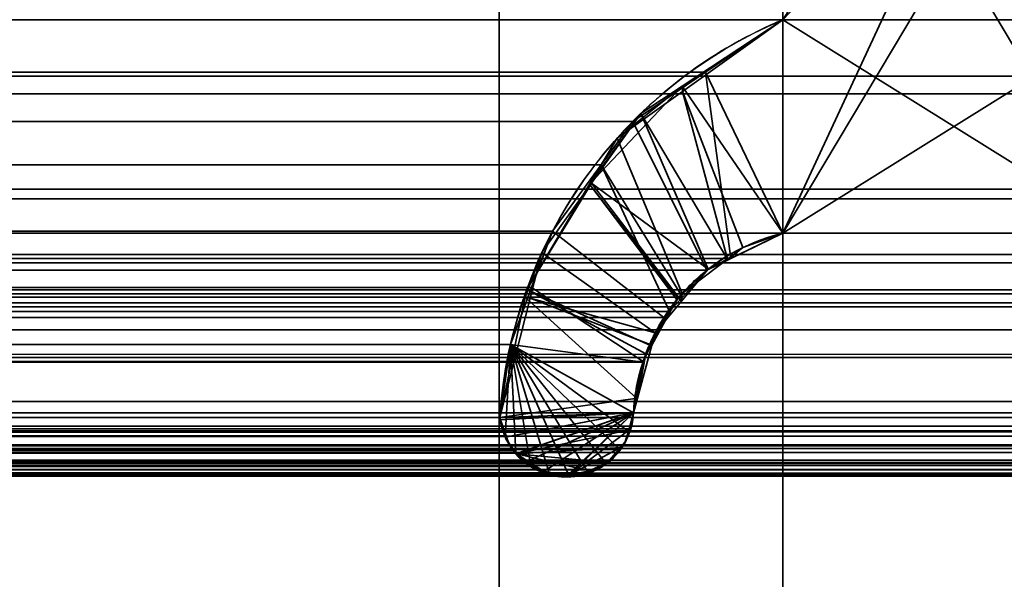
# Model space of a CAD drawing. Header units: millimetres. Extents: x -490 to 6690, y -115 to 152.
# Tile 954 of 1056: x 4956.91 to 4961.2, y 5.75 to 8.19. Entities that reach past the tile are written whole.
import ezdxf

# ---------------------------------------------------------------- set-up
doc = ezdxf.new("R2010")
doc.units = ezdxf.units.MM
doc.layers.add('152', color=253, linetype='Continuous')

# ---------------------------------------------------------------- blocks, each defined once
blk = doc.blocks.new('UG_SURFACE_004')
at = {"layer": '152', "color": 252, "linetype": 'Continuous', "lineweight": 35}
for points in [[(5144.0001, -6.2, 2202.5001), (5144.0001, 133.2, 2202.5001), (3855.9999, 133.2, 2202.5001), (3855.9999, -6.2, 2202.5001)], [(4006, -6.2, 2052.5), (4006, 133.2, 2052.5), (4994, 133.2, 2052.5), (4994, -6.2, 2052.5)]]:
    blk.add_3dface(points, dxfattribs=at)
blk = doc.blocks.new('UG_SURFACE_277')
at = {"layer": '152', "color": 254, "linetype": 'Continuous', "lineweight": 35}
for points in [[(4979.25, -10, 2032.7499), (4979.25, 136.75, 2032.7499), (4020.75, 136.75, 2032.7499), (4020.75, -10, 2032.7499)], [(4959.0001, 13, 2012.5), (4959.0001, 5, 2012.5), (4955.2498, 5, 2008.75), (4955.2498, 131.75, 2008.75)], [(4971.4999, 21, 2025.0001), (4971.4999, -8, 2025.0001), (4028.5001, -8, 2025.0001), (4028.5001, 21, 2025.0001)], [(4967, 5, 2020.4999), (4967, 21, 2020.4999), (4033, 21, 2020.4999), (4033, 5, 2020.4999)], [(4962.9998, 13, 2016.5), (4962.9998, 5, 2016.5), (4037.0002, 5, 2016.5), (4037.0002, 13, 2016.5)], [(4959.0001, 5, 2012.5), (4959.0001, 13, 2012.5), (4040.9999, 13, 2012.5), (4040.9999, 5, 2012.5)]]:
    blk.add_3dface(points, dxfattribs=at)
blk = doc.blocks.new('UG_SURFACE_280')
at = {"layer": '152', "color": 254, "linetype": 'Continuous', "lineweight": 35}
for points in [[(4955.2979, 132.0496, 2008.7976), (4955.2498, 131.75, 2008.75), (4955.2498, 5, 2008.75), (4967, 106, 2020.4999)], [(4959.0001, 13, -7.5), (4959.0001, 5, -7.5), (4955.2498, 5, -7.5), (4955.2498, 131.75, -7.5)], [(4959.0001, 13, 2012.5), (4967, 106, 2020.4999), (4955.2498, 5, 2008.75)], [(4955.2498, 5, 2008.75), (4959.0001, 5, 2012.5), (4959.0001, 13, 2012.5)], [(4959.0001, 5, -7.5), (4959.0001, 13, -7.5), (4959.0001, 13, 2012.5), (4959.0001, 5, 2012.5)]]:
    blk.add_3dface(points, dxfattribs=at)
blk = doc.blocks.new('UG_SURFACE_303')
at = {"layer": '152', "color": 14, "linetype": 'Continuous', "lineweight": 35}
for points in [[(4971.3001, -10, 2024.8001), (4971.3001, 19, 2024.8001), (4028.6999, 19, 2024.8001), (4028.6999, -10, 2024.8001)], [(4967.2499, 16.25, 2020.75), (4967.2499, -22, 2020.75), (4032.7501, -22, 2020.75), (4032.7501, 16.25, 2020.75)]]:
    blk.add_3dface(points, dxfattribs=at)
blk = doc.blocks.new('UG_SURFACE_304')
at = {"layer": '152', "color": 7, "linetype": 'Continuous', "lineweight": 35}
for points in [[(4032.7501, 16, 2020.75), (4032.7501, -22, 2020.75), (4967.2499, -22, 2020.75), (4967.2499, 16, 2020.75)], [(4967, 16, 2020.4999), (4967, -22, 2020.4999), (4033, -22, 2020.4999), (4033, 16, 2020.4999)]]:
    blk.add_3dface(points, dxfattribs=at)
blk = doc.blocks.new('UG_SURFACE_310')
at = {"layer": '152', "color": 253, "linetype": 'Continuous', "lineweight": 35}
for points in [[(4960.2351, 7.26, 2013.7351), (4961.8073, 10.6485, 2015.3072), (4961.7229, 9.7575, 2015.223)], [(4961.8073, 10.6485, 2015.3072), (4960.2351, 7.26, 2013.7351), (4960.2351, 8.1895, 2013.7351)], [(4960.2351, 7.26, 2013.7351), (4961.7229, 9.7575, 2015.223), (4961.7229, 8.1895, 2015.223)], [(4962.1496, 7.9443, 2015.6498), (4961.7229, 8.1895, 2015.223), (4038.2771, 8.1895, 2015.223), (4037.8504, 7.9443, 2015.6498)], [(4039.7649, 8.1895, 2013.7351), (4960.2351, 8.1895, 2013.7351), (4959.898, 7.961, 2013.3982), (4040.102, 7.961, 2013.3982)], [(4959.898, 7.961, 2013.3982), (4960.2351, 8.1895, 2013.7351), (4960.2351, 7.26, 2013.7351)], [(4961.7229, 8.1895, 2015.223), (4961.7229, 7.26, 2015.223), (4960.2351, 7.26, 2013.7351)], [(4037.8504, 7.9443, 2015.6498), (4037.7769, 7.8669, 2015.7232), (4962.2231, 7.8669, 2015.7232)], [(4037.8504, 7.9443, 2015.6498), (4962.2231, 7.8669, 2015.7232), (4962.1496, 7.9443, 2015.6498)], [(4040.4177, 7.7469, 2013.0823), (4040.102, 7.961, 2013.3982), (4959.898, 7.961, 2013.3982)], [(4040.4177, 7.7469, 2013.0823), (4959.898, 7.961, 2013.3982), (4959.5823, 7.7469, 2013.0823)], [(4960.0086, 7.1505, 2013.5088), (4959.9042, 7.1, 2013.4044), (4959.5823, 7.7469, 2013.0823), (4959.898, 7.961, 2013.3982)], [(4959.898, 7.961, 2013.3982), (4960.2351, 7.26, 2013.7351), (4960.0086, 7.1505, 2013.5088)], [(4962.6164, 7.452, 2016.1166), (4962.2231, 7.8669, 2015.7232), (4037.7769, 7.8669, 2015.7232), (4037.3836, 7.452, 2016.1166)], [(4959.5823, 7.7469, 2013.0823), (4040.556, 7.5583, 2012.9442), (4040.4177, 7.7469, 2013.0823)], [(4959.5823, 7.7469, 2013.0823), (4959.444, 7.5583, 2012.9442), (4040.556, 7.5583, 2012.9442)], [(4959.444, 7.5583, 2012.9442), (4959.5823, 7.7469, 2013.0823), (4959.9042, 7.1, 2013.4044), (4959.7979, 6.9822, 2013.2978)], [(4040.7672, 7.2694, 2012.7327), (4040.556, 7.5583, 2012.9442), (4959.444, 7.5583, 2012.9442)], [(4040.7672, 7.2694, 2012.7327), (4959.444, 7.5583, 2012.9442), (4959.2328, 7.2694, 2012.7327)], [(4959.7421, 6.9203, 2013.242), (4959.7173, 6.893, 2013.2172), (4959.2328, 7.2694, 2012.7327), (4959.444, 7.5583, 2012.9442)], [(4959.7979, 6.9822, 2013.2978), (4959.7421, 6.9203, 2013.242), (4959.444, 7.5583, 2012.9442)], [(4962.8444, 6.9969, 2016.3445), (4962.6374, 7.4104, 2016.1374), (4037.3626, 7.4104, 2016.1374), (4037.1556, 6.9969, 2016.3445)], [(4037.3836, 7.452, 2016.1166), (4037.3626, 7.4104, 2016.1374), (4962.6374, 7.4104, 2016.1374)], [(4037.3836, 7.452, 2016.1166), (4962.6374, 7.4104, 2016.1374), (4962.6164, 7.452, 2016.1166)], [(4038.2771, 7.26, 2015.223), (4961.7229, 7.26, 2015.223), (4961.9317, 7.1672, 2015.4314), (4038.0683, 7.1672, 2015.4314)], [(4038.2771, 7.26, 2015.223), (4038.2771, 5.4905, 2015.223), (4961.7229, 5.4905, 2015.223), (4961.7229, 7.26, 2015.223)], [(4039.9914, 7.1505, 2013.5088), (4960.0086, 7.1505, 2013.5088), (4960.2351, 7.26, 2013.7351), (4039.7649, 7.26, 2013.7351)], [(4039.7649, 5.4905, 2013.7351), (4039.7649, 7.26, 2013.7351), (4960.2351, 7.26, 2013.7351), (4960.2351, 5.4905, 2013.7351)], [(4959.2328, 7.2694, 2012.7327), (4040.8583, 7.0235, 2012.6417), (4040.7672, 7.2694, 2012.7327)], [(4959.2328, 7.2694, 2012.7327), (4959.1417, 7.0235, 2012.6417), (4040.8583, 7.0235, 2012.6417)], [(4959.7173, 6.893, 2013.2172), (4959.6267, 6.702, 2013.1264), (4959.1417, 7.0235, 2012.6417), (4959.2328, 7.2694, 2012.7327)], [(4961.7229, 7.26, 2015.223), (4961.7229, 5.4905, 2015.223), (4960.2351, 5.4905, 2013.7351), (4960.2351, 7.26, 2013.7351)], [(4037.9891, 7.132, 2015.5108), (4038.0683, 7.1672, 2015.4314), (4961.9317, 7.1672, 2015.4314), (4962.0109, 7.132, 2015.5108)], [(4962.0109, 7.132, 2015.5108), (4037.8685, 7.0145, 2015.6317), (4037.9891, 7.132, 2015.5108)], [(4962.0109, 7.132, 2015.5108), (4962.1315, 7.0145, 2015.6317), (4037.8685, 7.0145, 2015.6317)], [(4959.9042, 7.1, 2013.4044), (4039.9914, 7.1505, 2013.5088), (4040.0958, 7.1, 2013.4044)], [(4959.9042, 7.1, 2013.4044), (4960.0086, 7.1505, 2013.5088), (4039.9914, 7.1505, 2013.5088)], [(4040.0958, 7.1, 2013.4044), (4959.7979, 6.9822, 2013.2978), (4959.9042, 7.1, 2013.4044)], [(4040.0958, 7.1, 2013.4044), (4040.2021, 6.9822, 2013.2978), (4959.7979, 6.9822, 2013.2978)], [(4037.1237, 6.8399, 2016.3765), (4962.8763, 6.8399, 2016.3765), (4962.8444, 6.9969, 2016.3445)], [(4037.1556, 6.9969, 2016.3445), (4037.1237, 6.8399, 2016.3765), (4962.8444, 6.9969, 2016.3445)], [(4037.8685, 7.0145, 2015.6317), (4962.1315, 7.0145, 2015.6317), (4962.1911, 6.9567, 2015.6913), (4037.8089, 6.9567, 2015.6913)], [(4040.2579, 6.9203, 2013.242), (4959.7421, 6.9203, 2013.242), (4959.7979, 6.9822, 2013.2978), (4040.2021, 6.9822, 2013.2978)], [(4040.9503, 6.7755, 2012.5499), (4040.8583, 7.0235, 2012.6417), (4959.1417, 7.0235, 2012.6417)], [(4040.9503, 6.7755, 2012.5499), (4959.1417, 7.0235, 2012.6417), (4959.0497, 6.7755, 2012.5499)], [(4959.0497, 6.7755, 2012.5499), (4959.1417, 7.0235, 2012.6417), (4959.6267, 6.702, 2013.1264), (4959.6262, 6.6996, 2013.1259)], [(4037.6792, 6.7324, 2015.821), (4037.7908, 6.9393, 2015.7092), (4962.3241, 6.7195, 2015.8241)], [(4037.7908, 6.9393, 2015.7092), (4037.8089, 6.9567, 2015.6913), (4962.1911, 6.9567, 2015.6913), (4962.2092, 6.9393, 2015.7092)], [(4037.7908, 6.9393, 2015.7092), (4962.2092, 6.9393, 2015.7092), (4962.3208, 6.7324, 2015.821)], [(4962.3208, 6.7324, 2015.821), (4962.3241, 6.7195, 2015.8241), (4037.7908, 6.9393, 2015.7092)], [(4040.2579, 6.9203, 2013.242), (4959.6267, 6.702, 2013.1264), (4959.7173, 6.893, 2013.2172)], [(4959.6267, 6.702, 2013.1264), (4040.2579, 6.9203, 2013.242), (4040.2827, 6.893, 2013.2172)], [(4959.7173, 6.893, 2013.2172), (4959.7421, 6.9203, 2013.242), (4040.2579, 6.9203, 2013.242)], [(4040.2827, 6.893, 2013.2172), (4959.6262, 6.6996, 2013.1259), (4959.6267, 6.702, 2013.1264)], [(4040.2827, 6.893, 2013.2172), (4040.3733, 6.702, 2013.1264), (4959.6262, 6.6996, 2013.1259)], [(4037.0455, 6.458, 2016.4545), (4962.9545, 6.458, 2016.4545), (4962.8763, 6.8399, 2016.3765), (4037.1237, 6.8399, 2016.3765)], [(4959.0497, 6.7755, 2012.5499), (4040.9966, 6.458, 2012.5036), (4040.9503, 6.7755, 2012.5499)], [(4959.0497, 6.7755, 2012.5499), (4959.0034, 6.458, 2012.5036), (4040.9966, 6.458, 2012.5036)], [(4959.0268, 6.375, 2012.5268), (4959.024, 6.3793, 2012.5241), (4959.0034, 6.458, 2012.5036), (4959.0497, 6.7755, 2012.5499)], [(4959.0497, 6.7755, 2012.5499), (4959.0731, 6.3039, 2012.5732), (4959.0616, 6.3147, 2012.5616), (4959.0268, 6.375, 2012.5268)], [(4959.0497, 6.7755, 2012.5499), (4959.2185, 6.2159, 2012.7184), (4959.1384, 6.245, 2012.6381)], [(4959.0497, 6.7755, 2012.5499), (4959.465, 6.2595, 2012.965), (4959.3883, 6.2177, 2012.8884)], [(4959.1384, 6.245, 2012.6381), (4959.137, 6.2455, 2012.6369), (4959.0731, 6.3039, 2012.5732), (4959.0497, 6.7755, 2012.5499)], [(4959.3883, 6.2177, 2012.8884), (4959.3797, 6.213, 2012.8798), (4959.3034, 6.2065, 2012.8033), (4959.0497, 6.7755, 2012.5499)], [(4959.3034, 6.2065, 2012.8033), (4959.2552, 6.2025, 2012.7554), (4959.2185, 6.2159, 2012.7184), (4959.0497, 6.7755, 2012.5499)], [(4959.0497, 6.7755, 2012.5499), (4959.5261, 6.3198, 2013.026), (4959.4817, 6.2686, 2012.9817), (4959.465, 6.2595, 2012.965)], [(4959.0497, 6.7755, 2012.5499), (4959.5852, 6.478, 2013.0851), (4959.5733, 6.4089, 2013.0734), (4959.5671, 6.3946, 2013.067)], [(4959.5671, 6.3946, 2013.067), (4959.5413, 6.3376, 2013.0413), (4959.5261, 6.3198, 2013.026), (4959.0497, 6.7755, 2012.5499)], [(4959.6262, 6.6996, 2013.1259), (4959.5852, 6.478, 2013.0851), (4959.0497, 6.7755, 2012.5499)], [(4962.3241, 6.7195, 2015.8241), (4037.6759, 6.7195, 2015.8241), (4037.6792, 6.7324, 2015.821)], [(4037.631, 6.5288, 2015.8691), (4037.6759, 6.7195, 2015.8241), (4962.3241, 6.7195, 2015.8241), (4962.369, 6.5286, 2015.8691)], [(4040.3733, 6.702, 2013.1264), (4040.3738, 6.6996, 2013.1259), (4959.6262, 6.6996, 2013.1259)], [(4040.4148, 6.478, 2013.0851), (4959.5852, 6.478, 2013.0851), (4959.6262, 6.6996, 2013.1259), (4040.3738, 6.6996, 2013.1259)], [(4962.3733, 6.478, 2015.8732), (4037.6267, 6.478, 2015.8732), (4037.631, 6.5288, 2015.8691)], [(4962.369, 6.5286, 2015.8691), (4962.3733, 6.478, 2015.8732), (4037.631, 6.5288, 2015.8691)], [(4962.3733, 6.478, 2015.8732), (4962.3837, 6.4201, 2015.8837), (4037.6163, 6.4201, 2015.8837), (4037.6267, 6.478, 2015.8732)], [(4959.5852, 6.478, 2013.0851), (4040.4148, 6.478, 2013.0851), (4040.4267, 6.4089, 2013.0734)], [(4959.5733, 6.4089, 2013.0734), (4959.5852, 6.478, 2013.0851), (4040.4267, 6.4089, 2013.0734)], [(4962.9545, 6.458, 2016.4545), (4037.0455, 6.458, 2016.4545), (4037.0598, 6.3956, 2016.4402)], [(4962.9402, 6.3956, 2016.4402), (4962.9545, 6.458, 2016.4545), (4037.0598, 6.3956, 2016.4402)], [(4040.976, 6.3793, 2012.5241), (4959.0034, 6.458, 2012.5036), (4959.024, 6.3793, 2012.5241)], [(4040.976, 6.3793, 2012.5241), (4040.9966, 6.458, 2012.5036), (4959.0034, 6.458, 2012.5036)], [(4037.0598, 6.3956, 2016.4402), (4037.0688, 6.3777, 2016.4311), (4962.9312, 6.3777, 2016.4311), (4962.9402, 6.3956, 2016.4402)], [(4962.3876, 6.4006, 2015.8873), (4037.5838, 6.3397, 2015.9163), (4037.6124, 6.4006, 2015.8873)], [(4962.3876, 6.4006, 2015.8873), (4962.4162, 6.3397, 2015.9163), (4037.5838, 6.3397, 2015.9163)], [(4037.6124, 6.4006, 2015.8873), (4962.3837, 6.4201, 2015.8837), (4962.3876, 6.4006, 2015.8873)], [(4037.6124, 6.4006, 2015.8873), (4037.6163, 6.4201, 2015.8837), (4962.3837, 6.4201, 2015.8837)], [(4040.4267, 6.4089, 2013.0734), (4040.4329, 6.3946, 2013.067), (4959.5671, 6.3946, 2013.067), (4959.5733, 6.4089, 2013.0734)], [(4959.5413, 6.3376, 2013.0413), (4040.4329, 6.3946, 2013.067), (4040.4587, 6.3376, 2013.0413)], [(4959.5413, 6.3376, 2013.0413), (4959.5671, 6.3946, 2013.067), (4040.4329, 6.3946, 2013.067)], [(4962.9312, 6.3777, 2016.4311), (4037.0688, 6.3777, 2016.4311), (4037.0965, 6.3239, 2016.4034)], [(4962.9035, 6.3239, 2016.4034), (4962.9312, 6.3777, 2016.4311), (4037.0965, 6.3239, 2016.4034)], [(4037.5814, 6.3346, 2015.9187), (4962.4162, 6.3397, 2015.9163), (4962.4186, 6.3346, 2015.9187)], [(4037.5814, 6.3346, 2015.9187), (4037.5838, 6.3397, 2015.9163), (4962.4162, 6.3397, 2015.9163)], [(4040.9384, 6.3147, 2012.5616), (4959.0268, 6.375, 2012.5268), (4959.0616, 6.3147, 2012.5616)], [(4040.9384, 6.3147, 2012.5616), (4040.9732, 6.375, 2012.5268), (4959.0268, 6.375, 2012.5268)], [(4959.024, 6.3793, 2012.5241), (4040.9732, 6.375, 2012.5268), (4040.976, 6.3793, 2012.5241)], [(4959.024, 6.3793, 2012.5241), (4959.0268, 6.375, 2012.5268), (4040.9732, 6.375, 2012.5268)], [(4037.0965, 6.3239, 2016.4034), (4037.1137, 6.3063, 2016.3863), (4962.8863, 6.3063, 2016.3863), (4962.9035, 6.3239, 2016.4034)], [(4962.8386, 6.2575, 2016.3386), (4037.1137, 6.3063, 2016.3863), (4037.1614, 6.2575, 2016.3386)], [(4962.8386, 6.2575, 2016.3386), (4962.8863, 6.3063, 2016.3863), (4037.1137, 6.3063, 2016.3863)], [(4962.4186, 6.3346, 2015.9187), (4037.5257, 6.2733, 2015.974), (4037.5814, 6.3346, 2015.9187)], [(4962.4186, 6.3346, 2015.9187), (4962.4743, 6.2733, 2015.974), (4037.5257, 6.2733, 2015.974)], [(4040.4587, 6.3376, 2013.0413), (4040.4739, 6.3198, 2013.026), (4959.5261, 6.3198, 2013.026), (4959.5413, 6.3376, 2013.0413)], [(4959.4817, 6.2686, 2012.9817), (4040.4739, 6.3198, 2013.026), (4040.5183, 6.2686, 2012.9817)], [(4959.4817, 6.2686, 2012.9817), (4959.5261, 6.3198, 2013.026), (4040.4739, 6.3198, 2013.026)], [(4040.863, 6.2455, 2012.6369), (4959.0731, 6.3039, 2012.5732), (4959.137, 6.2455, 2012.6369)], [(4040.863, 6.2455, 2012.6369), (4040.9269, 6.3039, 2012.5732), (4959.0731, 6.3039, 2012.5732)], [(4959.0616, 6.3147, 2012.5616), (4040.9269, 6.3039, 2012.5732), (4040.9384, 6.3147, 2012.5616)], [(4959.0616, 6.3147, 2012.5616), (4959.0731, 6.3039, 2012.5732), (4040.9269, 6.3039, 2012.5732)], [(4037.1614, 6.2575, 2016.3386), (4037.1809, 6.2495, 2016.3193), (4962.8191, 6.2495, 2016.3193), (4962.8386, 6.2575, 2016.3386)], [(4962.4834, 6.263, 2015.9833), (4037.4532, 6.2314, 2016.0468), (4037.5166, 6.263, 2015.9833)], [(4962.4834, 6.263, 2015.9833), (4962.5468, 6.2314, 2016.0468), (4037.4532, 6.2314, 2016.0468)], [(4037.5166, 6.263, 2015.9833), (4962.4743, 6.2733, 2015.974), (4962.4834, 6.263, 2015.9833)], [(4037.5166, 6.263, 2015.9833), (4037.5257, 6.2733, 2015.974), (4962.4743, 6.2733, 2015.974)], [(4040.5183, 6.2686, 2012.9817), (4040.535, 6.2595, 2012.965), (4959.465, 6.2595, 2012.965), (4959.4817, 6.2686, 2012.9817)], [(4040.6117, 6.2177, 2012.8884), (4959.3883, 6.2177, 2012.8884), (4959.465, 6.2595, 2012.965), (4040.535, 6.2595, 2012.965)], [(4037.262, 6.2158, 2016.238), (4962.738, 6.2158, 2016.238), (4962.8191, 6.2495, 2016.3193), (4037.1809, 6.2495, 2016.3193)], [(4962.707, 6.203, 2016.207), (4037.262, 6.2158, 2016.238), (4037.293, 6.203, 2016.207)], [(4962.707, 6.203, 2016.207), (4962.738, 6.2158, 2016.238), (4037.262, 6.2158, 2016.238)], [(4037.4093, 6.2095, 2016.0904), (4962.5468, 6.2314, 2016.0468), (4962.5907, 6.2095, 2016.0904)], [(4037.4093, 6.2095, 2016.0904), (4037.4532, 6.2314, 2016.0468), (4962.5468, 6.2314, 2016.0468)], [(4959.3883, 6.2177, 2012.8884), (4040.6117, 6.2177, 2012.8884), (4040.6203, 6.213, 2012.8798)], [(4959.3797, 6.213, 2012.8798), (4959.3883, 6.2177, 2012.8884), (4040.6203, 6.213, 2012.8798)], [(4040.6203, 6.213, 2012.8798), (4040.6966, 6.2065, 2012.8033), (4959.3034, 6.2065, 2012.8033), (4959.3797, 6.213, 2012.8798)], [(4040.7448, 6.2025, 2012.7554), (4959.2185, 6.2159, 2012.7184), (4959.2552, 6.2025, 2012.7554)], [(4040.7448, 6.2025, 2012.7554), (4040.7815, 6.2159, 2012.7184), (4959.2185, 6.2159, 2012.7184)], [(4040.8616, 6.245, 2012.6381), (4959.1384, 6.245, 2012.6381), (4959.2185, 6.2159, 2012.7184), (4040.7815, 6.2159, 2012.7184)], [(4959.137, 6.2455, 2012.6369), (4040.8616, 6.245, 2012.6381), (4040.863, 6.2455, 2012.6369)], [(4959.137, 6.2455, 2012.6369), (4959.1384, 6.245, 2012.6381), (4040.8616, 6.245, 2012.6381)], [(4037.293, 6.203, 2016.207), (4037.3445, 6.2059, 2016.1555), (4962.6555, 6.2059, 2016.1555), (4962.707, 6.203, 2016.207)], [(4037.3631, 6.2069, 2016.1369), (4962.6369, 6.2069, 2016.1369), (4962.6555, 6.2059, 2016.1555), (4037.3445, 6.2059, 2016.1555)], [(4962.5907, 6.2095, 2016.0904), (4037.3631, 6.2069, 2016.1369), (4037.4093, 6.2095, 2016.0904)], [(4962.5907, 6.2095, 2016.0904), (4962.6369, 6.2069, 2016.1369), (4037.3631, 6.2069, 2016.1369)], [(4959.2552, 6.2025, 2012.7554), (4040.6966, 6.2065, 2012.8033), (4040.7448, 6.2025, 2012.7554)], [(4959.2552, 6.2025, 2012.7554), (4959.3034, 6.2065, 2012.8033), (4040.6966, 6.2065, 2012.8033)]]:
    blk.add_3dface(points, dxfattribs=at)
blk = doc.blocks.new('UG_SURFACE_311')
at = {"layer": '152', "color": 253, "linetype": 'Continuous', "lineweight": 35}
for points in [[(4961.7229, 7.26, 2015.223), (4960.1517, 10.6485, 2013.6516), (4960.2351, 9.7575, 2013.7351)], [(4960.1517, 10.6485, 2013.6516), (4961.7229, 7.26, 2015.223), (4961.7229, 8.1895, 2015.223)], [(4960.2351, 7.26, -7.5), (4961.7229, 9.7575, -7.5), (4961.7229, 8.1895, -7.5)], [(4961.7229, 9.7575, -7.5), (4960.2351, 7.26, -7.5), (4960.2351, 8.1895, -7.5)], [(4961.7229, 7.26, 2015.223), (4960.2351, 9.7575, 2013.7351), (4960.2351, 8.1895, 2013.7351)], [(4960.2351, 8.1895, -7.5), (4959.7964, 7.8997, -7.5), (4959.7974, 7.8767, 2013.2976)], [(4959.7964, 7.8997, -7.5), (4960.2351, 8.1895, -7.5), (4960.2351, 7.26, -7.5)], [(4959.7974, 7.8767, 2013.2976), (4960.2351, 8.1895, 2013.7351), (4960.2351, 8.1895, -7.5)], [(4960.0611, 7.1982, 2013.561), (4960.2351, 7.26, 2013.7351), (4960.2351, 8.1895, 2013.7351), (4959.7974, 7.8767, 2013.2976)], [(4960.2351, 7.26, -7.5), (4961.7229, 8.1895, -7.5), (4961.7229, 7.26, -7.5)], [(4960.2351, 8.1895, 2013.7351), (4960.2351, 7.26, 2013.7351), (4961.7229, 7.26, 2015.223)], [(4959.7964, 7.8997, -7.5), (4959.6167, 7.7807, -7.5), (4959.394, 7.474, 2012.8942)], [(4959.394, 7.474, 2012.8942), (4959.5132, 7.6735, 2013.0134), (4959.7964, 7.8997, -7.5)], [(4959.5132, 7.6735, 2013.0134), (4959.7974, 7.8767, 2013.2976), (4959.7964, 7.8997, -7.5)], [(4959.6167, 7.7807, -7.5), (4959.7964, 7.8997, -7.5), (4960.2351, 7.26, -7.5), (4959.9953, 7.1452, -7.5)], [(4959.7974, 7.8767, 2013.2976), (4959.5132, 7.6735, 2013.0134), (4959.796, 6.9974, 2013.2959), (4959.9934, 7.1469, 2013.4933)], [(4959.9934, 7.1469, 2013.4933), (4960.0611, 7.1982, 2013.561), (4959.7974, 7.8767, 2013.2976)], [(4959.6167, 7.7807, -7.5), (4959.4016, 7.4786, -7.5), (4959.394, 7.474, 2012.8942)], [(4959.4016, 7.4786, -7.5), (4959.6167, 7.7807, -7.5), (4959.9094, 7.1041, -7.5)], [(4959.9953, 7.1452, -7.5), (4959.9094, 7.1041, -7.5), (4959.6167, 7.7807, -7.5)], [(4959.7793, 6.9777, 2013.2792), (4959.796, 6.9974, 2013.2959), (4959.5132, 7.6735, 2013.0134), (4959.394, 7.474, 2012.8942)], [(4959.1203, 7.0159, 2012.6204), (4959.4016, 7.4786, -7.5), (4959.1866, 7.1765, -7.5)], [(4959.1203, 7.0159, 2012.6204), (4959.394, 7.474, 2012.8942), (4959.4016, 7.4786, -7.5)], [(4959.6591, 6.7715, 2013.159), (4959.7735, 6.9712, 2013.2737), (4959.394, 7.474, 2012.8942), (4959.1203, 7.0159, 2012.6204)], [(4959.794, 6.9653, -7.5), (4959.6786, 6.8265, -7.5), (4959.1866, 7.1765, -7.5), (4959.4016, 7.4786, -7.5)], [(4959.394, 7.474, 2012.8942), (4959.7735, 6.9712, 2013.2737), (4959.7793, 6.9777, 2013.2792)], [(4959.4016, 7.4786, -7.5), (4959.9094, 7.1041, -7.5), (4959.794, 6.9653, -7.5)], [(4960.0611, 7.1982, 2013.561), (4959.9953, 7.1452, -7.5), (4960.2351, 7.26, -7.5)], [(4960.2351, 7.26, -7.5), (4960.2351, 7.26, 2013.7351), (4960.0611, 7.1982, 2013.561)], [(4960.2351, 5.4905, 2013.7351), (4960.2351, 7.26, 2013.7351), (4960.2351, 7.26, -7.5), (4960.2351, 5.4905, -7.5)], [(4961.7229, 7.26, -7.5), (4961.7229, 5.4905, -7.5), (4960.2351, 5.4905, -7.5), (4960.2351, 7.26, -7.5)], [(4960.2351, 7.26, 2013.7351), (4960.2351, 5.4905, 2013.7351), (4961.7229, 5.4905, 2015.223), (4961.7229, 7.26, 2015.223)], [(4960.0611, 7.1982, 2013.561), (4959.9934, 7.1469, 2013.4933), (4959.9953, 7.1452, -7.5)], [(4959.1866, 7.1765, -7.5), (4959.136, 6.9773, -7.5), (4959.1136, 6.9823, 2012.6135)], [(4959.1136, 6.9823, 2012.6135), (4959.1203, 7.0159, 2012.6204), (4959.1866, 7.1765, -7.5)], [(4959.136, 6.9773, -7.5), (4959.1866, 7.1765, -7.5), (4959.6786, 6.8265, -7.5)], [(4959.9094, 7.1041, -7.5), (4959.9934, 7.1469, 2013.4933), (4959.796, 6.9974, 2013.2959)], [(4959.9094, 7.1041, -7.5), (4959.9953, 7.1452, -7.5), (4959.9934, 7.1469, 2013.4933)], [(4959.796, 6.9974, 2013.2959), (4959.794, 6.9653, -7.5), (4959.9094, 7.1041, -7.5)], [(4959.0034, 6.458, 2012.5036), (4959.1136, 6.9823, 2012.6135), (4959.136, 6.9773, -7.5)], [(4959.1136, 6.9823, 2012.6135), (4959.0034, 6.458, 2012.5036), (4959.5852, 6.478, 2013.0851), (4959.5985, 6.5423, 2013.0985)], [(4959.5985, 6.5423, 2013.0985), (4959.6381, 6.7356, 2013.1383), (4959.1203, 7.0159, 2012.6204), (4959.1136, 6.9823, 2012.6135)], [(4959.1203, 7.0159, 2012.6204), (4959.6381, 6.7356, 2013.1383), (4959.6591, 6.7715, 2013.159)], [(4959.796, 6.9974, 2013.2959), (4959.7793, 6.9777, 2013.2792), (4959.794, 6.9653, -7.5)], [(4959.136, 6.9773, -7.5), (4959.0034, 6.458, -7.5), (4959.0034, 6.458, 2012.5036)], [(4959.6648, 6.7736, -7.5), (4959.6024, 6.5423, -7.5), (4959.0034, 6.458, -7.5), (4959.136, 6.9773, -7.5)], [(4959.136, 6.9773, -7.5), (4959.6786, 6.8265, -7.5), (4959.6648, 6.7736, -7.5)], [(4959.7735, 6.9712, 2013.2737), (4959.6591, 6.7715, 2013.159), (4959.6648, 6.7736, -7.5)], [(4959.7735, 6.9712, 2013.2737), (4959.6648, 6.7736, -7.5), (4959.6786, 6.8265, -7.5)], [(4959.6786, 6.8265, -7.5), (4959.7793, 6.9777, 2013.2792), (4959.7735, 6.9712, 2013.2737)], [(4959.6786, 6.8265, -7.5), (4959.794, 6.9653, -7.5), (4959.7793, 6.9777, 2013.2792)], [(4959.6381, 6.7356, 2013.1383), (4959.6024, 6.5423, -7.5), (4959.6648, 6.7736, -7.5)], [(4959.6648, 6.7736, -7.5), (4959.6591, 6.7715, 2013.159), (4959.6381, 6.7356, 2013.1383)], [(4959.6381, 6.7356, 2013.1383), (4959.5985, 6.5423, 2013.0985), (4959.6024, 6.5423, -7.5)], [(4959.6024, 6.5423, -7.5), (4959.5852, 6.478, -7.5), (4959.0034, 6.458, -7.5)], [(4959.6024, 6.5423, -7.5), (4959.5985, 6.5423, 2013.0985), (4959.5852, 6.478, 2013.0851)], [(4959.5852, 6.478, 2013.0851), (4959.5852, 6.478, -7.5), (4959.6024, 6.5423, -7.5)], [(4959.0068, 6.4485, -7.5), (4959.0034, 6.458, -7.5), (4959.5852, 6.478, -7.5)], [(4959.5852, 6.478, 2013.0851), (4959.0034, 6.458, 2012.5036), (4959.0063, 6.4486, 2012.5062), (4959.0278, 6.3727, 2012.5277)], [(4959.5852, 6.478, -7.5), (4959.0321, 6.3741, -7.5), (4959.0068, 6.4485, -7.5)], [(4959.5852, 6.478, 2013.0851), (4959.0278, 6.3727, 2012.5277), (4959.0287, 6.3687, 2012.5289), (4959.0764, 6.2998, 2012.5763)], [(4959.0797, 6.3025, -7.5), (4959.0435, 6.3414, -7.5), (4959.0321, 6.3741, -7.5), (4959.5852, 6.478, -7.5)], [(4959.5685, 6.4041, 2013.0687), (4959.579, 6.4306, 2013.0789), (4959.5852, 6.478, 2013.0851), (4959.0764, 6.2998, 2012.5763)], [(4959.1155, 6.2644, -7.5), (4959.0797, 6.3025, -7.5), (4959.5852, 6.478, -7.5)], [(4959.1951, 6.2239, -7.5), (4959.1279, 6.2516, -7.5), (4959.1155, 6.2644, -7.5), (4959.5852, 6.478, -7.5)], [(4959.5852, 6.478, -7.5), (4959.2962, 6.2064, -7.5), (4959.2419, 6.2046, -7.5), (4959.1951, 6.2239, -7.5)], [(4959.5852, 6.478, -7.5), (4959.3058, 6.2068, -7.5), (4959.2962, 6.2064, -7.5)], [(4959.3058, 6.2068, -7.5), (4959.5852, 6.478, -7.5), (4959.5652, 6.4036, -7.5)], [(4959.5685, 6.4041, 2013.0687), (4959.5652, 6.4036, -7.5), (4959.5852, 6.478, -7.5)], [(4959.5852, 6.478, -7.5), (4959.579, 6.4306, 2013.0789), (4959.5685, 6.4041, 2013.0687)], [(4959.5852, 6.478, -7.5), (4959.5852, 6.478, 2013.0851), (4959.579, 6.4306, 2013.0789)], [(4959.0068, 6.4485, -7.5), (4959.0063, 6.4486, 2012.5062), (4959.0034, 6.458, 2012.5036)], [(4959.0034, 6.458, 2012.5036), (4959.0034, 6.458, -7.5), (4959.0068, 6.4485, -7.5)], [(4959.0321, 6.3741, -7.5), (4959.0278, 6.3727, 2012.5277), (4959.0063, 6.4486, 2012.5062)], [(4959.0063, 6.4486, 2012.5062), (4959.0068, 6.4485, -7.5), (4959.0321, 6.3741, -7.5)], [(4959.0764, 6.2998, 2012.5763), (4959.5304, 6.3279, 2013.0303), (4959.5451, 6.3436, 2013.0451), (4959.5685, 6.4041, 2013.0687)], [(4959.3058, 6.2068, -7.5), (4959.5652, 6.4036, -7.5), (4959.5532, 6.3589, -7.5), (4959.528, 6.3278, -7.5)], [(4959.5652, 6.4036, -7.5), (4959.5685, 6.4041, 2013.0687), (4959.5451, 6.3436, 2013.0451)], [(4959.5451, 6.3436, 2013.0451), (4959.5532, 6.3589, -7.5), (4959.5652, 6.4036, -7.5)], [(4959.0287, 6.3687, 2012.5289), (4959.0278, 6.3727, 2012.5277), (4959.0321, 6.3741, -7.5)], [(4959.0287, 6.3687, 2012.5289), (4959.0321, 6.3741, -7.5), (4959.0435, 6.3414, -7.5)], [(4959.0435, 6.3414, -7.5), (4959.0764, 6.2998, 2012.5763), (4959.0287, 6.3687, 2012.5289)], [(4959.0435, 6.3414, -7.5), (4959.0797, 6.3025, -7.5), (4959.0764, 6.2998, 2012.5763)], [(4959.5304, 6.3279, 2013.0303), (4959.528, 6.3278, -7.5), (4959.5532, 6.3589, -7.5)], [(4959.5532, 6.3589, -7.5), (4959.5451, 6.3436, 2013.0451), (4959.5304, 6.3279, 2013.0303)], [(4959.4698, 6.263, 2012.97), (4959.5304, 6.3279, 2013.0303), (4959.0764, 6.2998, 2012.5763)], [(4959.0845, 6.2878, 2012.5847), (4959.0764, 6.2998, 2012.5763), (4959.0797, 6.3025, -7.5)], [(4959.3921, 6.227, 2012.892), (4959.0764, 6.2998, 2012.5763), (4959.1932, 6.2244, 2012.6932), (4959.2967, 6.206, 2012.7969)], [(4959.1932, 6.2244, 2012.6932), (4959.0764, 6.2998, 2012.5763), (4959.0845, 6.2878, 2012.5847), (4959.115, 6.2662, 2012.6147)], [(4959.3921, 6.227, 2012.892), (4959.4598, 6.2518, 2012.9597), (4959.4698, 6.263, 2012.97), (4959.0764, 6.2998, 2012.5763)], [(4959.0845, 6.2878, 2012.5847), (4959.0797, 6.3025, -7.5), (4959.1155, 6.2644, -7.5)], [(4959.4707, 6.2613, -7.5), (4959.3916, 6.2221, -7.5), (4959.3058, 6.2068, -7.5), (4959.528, 6.3278, -7.5)], [(4959.528, 6.3278, -7.5), (4959.5304, 6.3279, 2013.0303), (4959.4698, 6.263, 2012.97)], [(4959.4698, 6.263, 2012.97), (4959.4755, 6.2635, -7.5), (4959.528, 6.3278, -7.5)], [(4959.528, 6.3278, -7.5), (4959.4755, 6.2635, -7.5), (4959.4707, 6.2613, -7.5)], [(4959.1155, 6.2644, -7.5), (4959.115, 6.2662, 2012.6147), (4959.0845, 6.2878, 2012.5847)], [(4959.166, 6.2291, 2012.6662), (4959.115, 6.2662, 2012.6147), (4959.1155, 6.2644, -7.5)], [(4959.115, 6.2662, 2012.6147), (4959.166, 6.2291, 2012.6662), (4959.1932, 6.2244, 2012.6932)], [(4959.166, 6.2291, 2012.6662), (4959.1155, 6.2644, -7.5), (4959.1279, 6.2516, -7.5)], [(4959.3921, 6.227, 2012.892), (4959.3916, 6.2221, -7.5), (4959.4707, 6.2613, -7.5)], [(4959.4707, 6.2613, -7.5), (4959.4598, 6.2518, 2012.9597), (4959.3921, 6.227, 2012.892)], [(4959.4707, 6.2613, -7.5), (4959.4698, 6.263, 2012.97), (4959.4598, 6.2518, 2012.9597)], [(4959.4698, 6.263, 2012.97), (4959.4707, 6.2613, -7.5), (4959.4755, 6.2635, -7.5)], [(4959.1279, 6.2516, -7.5), (4959.1932, 6.2244, 2012.6932), (4959.166, 6.2291, 2012.6662)], [(4959.1279, 6.2516, -7.5), (4959.1951, 6.2239, -7.5), (4959.1932, 6.2244, 2012.6932)], [(4959.2962, 6.2064, -7.5), (4959.2967, 6.206, 2012.7969), (4959.1932, 6.2244, 2012.6932)], [(4959.1932, 6.2244, 2012.6932), (4959.1951, 6.2239, -7.5), (4959.2419, 6.2046, -7.5)], [(4959.1932, 6.2244, 2012.6932), (4959.2419, 6.2046, -7.5), (4959.2962, 6.2064, -7.5)], [(4959.3921, 6.227, 2012.892), (4959.2967, 6.206, 2012.7969), (4959.3062, 6.2043, 2012.8064)], [(4959.3916, 6.2221, -7.5), (4959.3649, 6.2088, -7.5), (4959.3058, 6.2068, -7.5)], [(4959.3062, 6.2043, 2012.8064), (4959.3229, 6.2014, 2012.8226), (4959.3921, 6.227, 2012.892)], [(4959.3649, 6.2088, -7.5), (4959.3921, 6.227, 2012.892), (4959.3229, 6.2014, 2012.8226)], [(4959.3649, 6.2088, -7.5), (4959.3916, 6.2221, -7.5), (4959.3921, 6.227, 2012.892)], [(4959.2967, 6.206, 2012.7969), (4959.2962, 6.2064, -7.5), (4959.3058, 6.2068, -7.5)], [(4959.3058, 6.2068, -7.5), (4959.3062, 6.2043, 2012.8064), (4959.2967, 6.206, 2012.7969)], [(4959.3062, 6.2043, 2012.8064), (4959.3058, 6.2068, -7.5), (4959.3649, 6.2088, -7.5)], [(4959.3649, 6.2088, -7.5), (4959.3229, 6.2014, 2012.8226), (4959.3062, 6.2043, 2012.8064)]]:
    blk.add_3dface(points, dxfattribs=at)

msp = doc.modelspace()

# ---------------------------------------------------------------- linework, layer by layer
at = {"layer": '152', "linetype": 'Continuous', "lineweight": -3}
for p, q in [((4959, 5, 2012.5), (4959, 13, 2012.5)), ((4959, 13, 2012.5), (4959, 5, 2012.5)), ((4959, 5, -7.5), (4959, 13, -7.5)), ((4961.7231, 7.26, 2015.2231), (4038.2769, 7.26, 2015.2231)), ((4960.2351, 7.26, 2013.7351), (4039.7649, 7.26, 2013.7351)), ((4960.2351, 7.26, -7.5), (4960.2351, 7.26, 2013.7351)), ((4960.2351, 5.4905, 2013.7351), (4960.2351, 7.26, 2013.7351)), ((4960.2351, 5.4905, 2013.7351), (4960.2351, 7.26, 2013.7351)), ((4960.2351, 5.4905, -7.5), (4960.2351, 7.26, -7.5)), ((4962.3731, 6.478, 2015.8731), (4037.6269, 6.478, 2015.8731)), ((4959.5851, 6.478, 2013.0851), (4040.4149, 6.478, 2013.0851)), ((4959.5851, 6.478, -7.5), (4959.5851, 6.478, 2013.0851)), ((4962.9546, 6.458, 2016.4546), (4037.0454, 6.458, 2016.4546)), ((4959.0036, 6.458, 2012.5036), (4040.9964, 6.458, 2012.5036)), ((4959.0036, 6.458, -7.5), (4959.0036, 6.458, 2012.5036))]:
    msp.add_line(p, q, dxfattribs=at)
at = {"layer": '152', "linetype": 'Continuous', "lineweight": -3, "extrusion": (0, 0, -1)}
for centre, radius, start, end in [((-4961.0219, 6.3262, 7.5), 2.0226, 3.7363, 67.1071), ((-4959.2935, 6.4918, 7.5), 0.2919, 182.7186, 353.3417)]:
    msp.add_arc(centre, radius, start, end, dxfattribs=at)
at = {"layer": '152', "linetype": 'Continuous', "lineweight": -3}
msp.add_arc((4960.4287, 6.4379, -7.5), 0.8445, 103.2518, 177.2814, dxfattribs=at)
for points, knots in [([(4960.2351, 8.1895, 2013.7351), (4959.9396, 8.0647, 2013.4396), (4959.6607, 7.8669, 2013.1607), (4959.2051, 7.2884, 2012.7051), (4959.0318, 6.8903, 2012.5318), (4959.0036, 6.458, 2012.5036)], [0, 0, 0, 0, 0.5, 0.5, 1, 1, 1, 1]), ([(4959.5851, 6.478, 2013.0851), (4959.5887, 6.555, 2013.0887), (4959.6034, 6.632, 2013.1034), (4959.6494, 6.7715, 2013.1494), (4959.6808, 6.8361, 2013.1808), (4959.7704, 6.9761, 2013.2704), (4959.8352, 7.0453, 2013.3352), (4960.006, 7.1805, 2013.506), (4960.1201, 7.2329, 2013.6201), (4960.2351, 7.26, 2013.7351)], [0, 0, 0, 0, 0.178952, 0.178952, 0.356168, 0.356168, 0.615937, 0.615937, 1, 1, 1, 1]), ([(4959.0036, 6.458, 2012.5036), (4959.0068, 6.4304, 2012.5068), (4959.0141, 6.4034, 2012.5141), (4959.0342, 6.3554, 2012.5342), (4959.0471, 6.3336, 2012.5471), (4959.0835, 6.2859, 2012.5835), (4959.1096, 6.2629, 2012.6096), (4959.1741, 6.2219, 2012.6741), (4959.2147, 6.2078, 2012.7147), (4959.2967, 6.197, 2012.7967), (4959.3392, 6.2004, 2012.8392), (4959.4153, 6.224, 2012.9153), (4959.4503, 6.2423, 2012.9503), (4959.5037, 6.2872, 2013.0037), (4959.5243, 6.3103, 2013.0243), (4959.5545, 6.3587, 2013.0545), (4959.5657, 6.3829, 2013.0657), (4959.5798, 6.4307, 2013.0798), (4959.584, 6.4544, 2013.084), (4959.5851, 6.478, 2013.0851)], [0, 0, 0, 0, 0.078962, 0.078962, 0.15702, 0.15702, 0.276652, 0.276652, 0.439869, 0.439869, 0.606218, 0.606218, 0.751676, 0.751676, 0.854129, 0.854129, 0.933423, 0.933423, 1, 1, 1, 1])]:
    msp.add_open_spline(points, degree=3, knots=knots, dxfattribs=at)
for points, weights in [([(4960.2351, 8.1895, 2013.7351), (4959.7063, 7.9662, 2013.2063), (4959.2827, 7.5632, 2012.7827), (4959.041, 7.0308, 2012.541), (4959.0036, 6.458, 2012.5036)], [1, 0.925472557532, 0.90063007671, 0.925472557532, 1]), ([(4959.5851, 6.478, 2013.0851), (4959.5985, 6.7604, 2013.0985), (4959.7288, 7.0197, 2013.2288), (4959.9599, 7.1952, 2013.4599), (4960.2351, 7.26, 2013.7351)], [1, 0.899239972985, 0.865653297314, 0.899239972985, 1])]:
    msp.add_rational_spline(points, weights, degree=4, dxfattribs=at)
msp.add_rational_spline([(4959.0036, 6.458, 2012.5036), (4959.015, 6.3598, 2012.515), (4959.0763, 6.2392, 2012.5763), (4959.2047, 6.1967, 2012.7047), (4959.4024, 6.2035, 2012.9024), (4959.5276, 6.2547, 2013.0276), (4959.5804, 6.3792, 2013.0804), (4959.5851, 6.478, 2013.0851)], [1, 1, 0.953337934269, 1, 1, 0.953337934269, 1, 1], degree=4, knots=[0, 0, 0, 0, 0, 0.5, 0.5, 0.5, 1, 1, 1, 1, 1], dxfattribs=at)

# ---------------------------------------------------------------- block references
for name in ['UG_SURFACE_277', 'UG_SURFACE_280', 'UG_SURFACE_004', 'UG_SURFACE_303', 'UG_SURFACE_304', 'UG_SURFACE_310', 'UG_SURFACE_311']:
    msp.add_blockref(name, (0, 0), dxfattribs=at)

doc.saveas('drawing.dxf')
